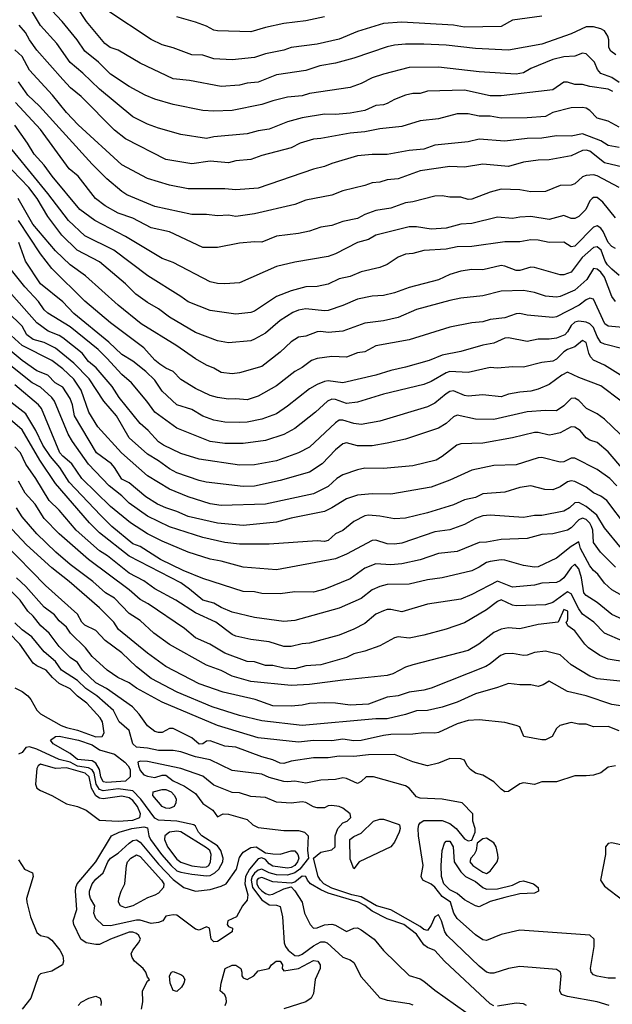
# Model space of a CAD drawing. Header units: metres. Extents: x -51132 to -49532, y -231222 to -229437.
# Tile 303 of 334: x -49938 to -49858, y -229974 to -229841. Entities that reach past the tile are written whole.
import ezdxf

# ---------------------------------------------------------------- set-up
doc = ezdxf.new("R2010")
doc.units = ezdxf.units.M
doc.layers.add('CONTOUR_INDEX', color=1, linetype='Continuous')
doc.layers.add('CONTOUR_INTER', color=3, linetype='Continuous')

msp = doc.modelspace()

# ---------------------------------------------------------------- linework, layer by layer
at = {"layer": 'CONTOUR_INDEX'}
for points, elevation in [([(-49857.46, -229850.26), (-49858.08, -229849.95), (-49860.58, -229849.59), (-49861.58, -229849.3), (-49862.58, -229849.29), (-49863.58, -229849), (-49864.08, -229848.98), (-49865.58, -229850.01), (-49872.58, -229850.86), (-49874.08, -229850.86), (-49877.58, -229850.09), (-49882.58, -229850.22), (-49883.58, -229850.52), (-49884.58, -229850.52), (-49885.58, -229850.74), (-49887.08, -229851.33), (-49888.08, -229851.88), (-49888.58, -229852.06), (-49889.58, -229852.16), (-49891.08, -229852.81), (-49893.08, -229853.19), (-49895.08, -229853.36), (-49896.58, -229853.35), (-49899.58, -229853.81), (-49901.58, -229854.36), (-49904.08, -229855.35), (-49905.58, -229855.6), (-49907.08, -229856.01), (-49911.58, -229856.41), (-49912.58, -229856.63), (-49916.08, -229856.09), (-49919.08, -229855.24), (-49920.58, -229854.7), (-49922.58, -229853.67), (-49927.08, -229849.95), (-49929.36, -229847.76), (-49931.08, -229846.3), (-49932.89, -229843.76), (-49935.08, -229841.31), (-49936.31, -229839.26)], 50), ([(-49857.08, -229867.38), (-49858.8, -229865.26), (-49859.58, -229864.62), (-49860.08, -229864.63), (-49860.26, -229864.76), (-49860.58, -229865.09), (-49861.11, -229866.26), (-49862.08, -229867.2), (-49862.58, -229867.5), (-49863.08, -229867.47), (-49864.08, -229867.09), (-49866.08, -229867.62), (-49868.58, -229867.23), (-49870.08, -229867.3), (-49871.08, -229867.48), (-49873.08, -229867.29), (-49876.58, -229868.15), (-49878.08, -229868.26), (-49880.08, -229868.8), (-49882.08, -229868.92), (-49884.08, -229868.63), (-49885.08, -229868.61), (-49889.58, -229869.76), (-49890.58, -229870.32), (-49892.09, -229870.76), (-49895.08, -229872.3), (-49896.08, -229872.66), (-49900.58, -229873.4), (-49903.08, -229874), (-49908.08, -229876.21), (-49910.08, -229876.37), (-49911.08, -229876.32), (-49912.08, -229876.09), (-49917.08, -229873.46), (-49918.58, -229872.92), (-49923.58, -229869.92), (-49927.72, -229867.76), (-49929.78, -229866.26), (-49933.53, -229861.76), (-49934.58, -229860.27), (-49935.94, -229858.76), (-49936.84, -229857.26), (-49938.58, -229854.82)], 45), ([(-49856.08, -229885.17), (-49858.58, -229884.54), (-49859.08, -229884.31), (-49859.58, -229883.5), (-49860.08, -229882.26), (-49860.58, -229881.76), (-49861.08, -229881.57), (-49862.08, -229881.41), (-49862.58, -229881.57), (-49863.08, -229881.99), (-49863.58, -229882.85), (-49863.98, -229883.26), (-49865.08, -229883.73), (-49866.08, -229883.88), (-49867.58, -229883.86), (-49869.08, -229884.16), (-49871.58, -229883.68), (-49872.08, -229883.71), (-49873.58, -229884.4), (-49875.08, -229884.66), (-49878.08, -229885.53), (-49880.58, -229886.02), (-49882.37, -229886.76), (-49885.58, -229887.67), (-49887.58, -229888.1), (-49889.58, -229888.76), (-49894.08, -229889.76), (-49896.08, -229889.52), (-49896.58, -229889.58), (-49897.58, -229889.99), (-49898.58, -229890.59), (-49901.58, -229892.97), (-49903.08, -229893.97), (-49905.08, -229894.71), (-49907.08, -229895.11), (-49908.08, -229895.17), (-49910.08, -229895.12), (-49911.58, -229894.86), (-49913.08, -229894.3), (-49914.58, -229893.38), (-49916.58, -229892.78), (-49918.58, -229890.91), (-49919.58, -229889.41), (-49920.82, -229888.26), (-49922.58, -229886.84), (-49924.08, -229885.93), (-49925.81, -229884.26), (-49930.58, -229880.37), (-49932.08, -229878.8), (-49935.08, -229876.33), (-49937.14, -229873.26), (-49938.02, -229870.76)], 40), ([(-49856.89, -229903.76), (-49857.86, -229902.76), (-49859.58, -229901.52), (-49862.58, -229900.02), (-49863.08, -229899.99), (-49864.08, -229900.52), (-49864.58, -229900.53), (-49867.08, -229899.9), (-49867.58, -229899.96), (-49870.58, -229900.89), (-49873.58, -229901.02), (-49876.58, -229901.65), (-49879.58, -229903.01), (-49882.08, -229903.95), (-49887.58, -229904.87), (-49890.08, -229904.85), (-49892.08, -229905.03), (-49893.58, -229905.5), (-49895.56, -229906.76), (-49896.58, -229907.24), (-49901.08, -229908.15), (-49903.08, -229908.7), (-49907.58, -229909.14), (-49911.08, -229908.81), (-49915.08, -229907.9), (-49916.58, -229907.22), (-49918.08, -229906.74), (-49919.21, -229906.26), (-49920.79, -229905.26), (-49923.08, -229903.35), (-49924.08, -229902.84), (-49925.04, -229901.26), (-49925.48, -229900.76), (-49927.49, -229899.26), (-49930.48, -229894.26), (-49930.77, -229892.76), (-49931.08, -229891.91), (-49932.08, -229890.38), (-49933.09, -229889.76), (-49934.11, -229888.76), (-49935.58, -229888.14), (-49937.58, -229886.74), (-49940.58, -229884.26)], 35), ([(-49855.08, -229922.35), (-49857.58, -229921.2), (-49859.58, -229919.57), (-49861.08, -229918.66), (-49861.38, -229918.26), (-49861.69, -229916.26), (-49862.08, -229915), (-49862.58, -229914.38), (-49863.08, -229914.84), (-49864.08, -229916.22), (-49864.58, -229916.65), (-49865.08, -229916.86), (-49867.08, -229916.98), (-49868.08, -229917.22), (-49871.08, -229917.51), (-49873.08, -229916.7), (-49876.58, -229918.51), (-49878.08, -229919.12), (-49882.58, -229919.82), (-49886.08, -229920.87), (-49887.58, -229920.54), (-49888.08, -229920.54), (-49888.58, -229920.71), (-49889.58, -229921.19), (-49891.08, -229922.46), (-49892.58, -229923.21), (-49894.58, -229924.01), (-49898.58, -229925.11), (-49899.58, -229925.18), (-49901.08, -229925.57), (-49902.08, -229925.58), (-49904.08, -229924.94), (-49906.58, -229924.62), (-49908.58, -229924.16), (-49909.08, -229923.93), (-49911.29, -229922.26), (-49914.08, -229920.97), (-49916.75, -229919.26), (-49919.58, -229917.75), (-49921.08, -229916.65), (-49923.08, -229915.62), (-49926.02, -229913.26), (-49927.08, -229912.59), (-49930.27, -229909.76), (-49932.58, -229907.04), (-49933.91, -229905.76), (-49935.72, -229902.76), (-49937.08, -229900.8), (-49937.82, -229899.26), (-49938.58, -229898.46)], 30), ([(-49856.58, -229937.02), (-49858.08, -229936.43), (-49860.08, -229936.45), (-49861.08, -229936.08), (-49862.08, -229936.1), (-49863.08, -229935.89), (-49864.65, -229936.26), (-49865.08, -229936.67), (-49865.68, -229937.76), (-49866.58, -229938.23), (-49867.08, -229938.22), (-49869.52, -229937.76), (-49870.08, -229936.46), (-49870.58, -229936.28), (-49872.08, -229935.88), (-49875.58, -229935.5), (-49877.08, -229935.62), (-49878.58, -229936.03), (-49881.08, -229937.22), (-49881.58, -229937.34), (-49883.08, -229937.27), (-49884.58, -229937.46), (-49887.58, -229937.52), (-49888.58, -229937.63), (-49891.58, -229938.33), (-49892.58, -229938.36), (-49894.08, -229938.11), (-49895.58, -229938.38), (-49898.08, -229938.33), (-49900.08, -229938.54), (-49905.58, -229937.96), (-49911.08, -229936.27), (-49918.58, -229933.13), (-49922.08, -229931.2), (-49923.08, -229930.48), (-49924.6, -229929.76), (-49926.03, -229928.76), (-49928.08, -229926.91), (-49928.98, -229925.76), (-49931.01, -229923.76), (-49931.58, -229922.94), (-49932.58, -229922.06), (-49933.21, -229921.26), (-49934.58, -229920.23), (-49937.08, -229917.4), (-49938.35, -229916.26)], 25)]:
    msp.add_lwpolyline(points, dxfattribs=dict(at, elevation=elevation))
at = {"layer": 'CONTOUR_INTER'}
for points, elevation in [([(-49856.58, -229849.02), (-49857.58, -229848.34), (-49859.08, -229847.8), (-49859.51, -229847.26), (-49859.93, -229846.26), (-49861.08, -229845.13), (-49861.58, -229845.05), (-49862.58, -229845.45), (-49864.08, -229845.55), (-49865.58, -229845.91), (-49868.58, -229847.15), (-49869.58, -229847.7), (-49870.58, -229847.92), (-49875.58, -229847.59), (-49881.08, -229846.95), (-49885.08, -229846.99), (-49888.58, -229847.89), (-49890.08, -229848.42), (-49891.58, -229849.18), (-49893.08, -229849.7), (-49898.58, -229850.51), (-49899.58, -229850.82), (-49901.58, -229851.01), (-49903.58, -229851.5), (-49905.08, -229852.03), (-49909.08, -229852.82), (-49911.58, -229852.93), (-49913.08, -229852.82), (-49917.08, -229852.03), (-49919.58, -229851.31), (-49920.88, -229850.76), (-49923.08, -229849.59), (-49925.58, -229847.91), (-49927.21, -229846.26), (-49929.1, -229844.76), (-49930.13, -229843.26), (-49932.14, -229840.76), (-49933.58, -229839.25)], 51), ([(-49857.03, -229845.26), (-49857.7, -229844.76), (-49857.99, -229844.26), (-49857.99, -229843.26), (-49858.12, -229842.76), (-49858.58, -229842.02), (-49859.08, -229841.73), (-49860.08, -229841.47), (-49861.08, -229841.48), (-49863.08, -229842.44), (-49867.08, -229843.82), (-49871.58, -229844.65), (-49876.08, -229844.42), (-49880.08, -229843.97), (-49883.08, -229843.84), (-49885.58, -229843.82), (-49887.08, -229843.97), (-49888.08, -229844.21), (-49892.58, -229845.72), (-49895.08, -229846.39), (-49897.21, -229846.76), (-49899.08, -229847.41), (-49903.08, -229847.98), (-49905.58, -229848.99), (-49907.08, -229849.13), (-49908.08, -229849.39), (-49910.58, -229849.57), (-49914.86, -229848.76), (-49917.08, -229848.52), (-49921.58, -229846.41), (-49924.58, -229844.64), (-49925.66, -229844.26), (-49926.36, -229843.76), (-49928.86, -229840.76), (-49930.16, -229838.76)], 52), ([(-49867.08, -229840.03), (-49871.08, -229840.59), (-49872.58, -229841.44), (-49877.58, -229841.51), (-49879.08, -229841.23), (-49886.08, -229840.83), (-49888.58, -229841.02), (-49892.08, -229842.11), (-49894.58, -229843.14), (-49897.58, -229843.83), (-49901.08, -229844.27), (-49902.08, -229844.64), (-49904.58, -229845.15), (-49906.08, -229845.66), (-49909.08, -229845.96), (-49911.58, -229845.8), (-49913.08, -229845.3), (-49914.58, -229845.28), (-49917.08, -229844.31), (-49918.58, -229843.9), (-49920.08, -229843.18), (-49926.08, -229839.22)], 53), ([(-49856.58, -229855.09), (-49858.08, -229854.27), (-49859.58, -229853.89), (-49860.58, -229852.85), (-49861.08, -229852.52), (-49861.58, -229852.41), (-49863.08, -229852.45), (-49865.58, -229853.11), (-49866.58, -229853.66), (-49869.08, -229853.81), (-49872.58, -229853.86), (-49874.08, -229853.61), (-49875.58, -229853.61), (-49877.08, -229853.28), (-49878.58, -229853.28), (-49881.08, -229853.94), (-49883.58, -229854.22), (-49886.08, -229855.01), (-49889.08, -229855.33), (-49891.08, -229855.74), (-49893.08, -229855.91), (-49897.08, -229856.64), (-49898.08, -229856.7), (-49899.85, -229857.26), (-49901.08, -229857.91), (-49905.08, -229858.94), (-49906.58, -229859.5), (-49908.58, -229859.65), (-49909.58, -229859.95), (-49912.08, -229859.71), (-49914.58, -229860.08), (-49918.08, -229859.49), (-49923.58, -229856.67), (-49925.08, -229855.52), (-49929.58, -229850.93), (-49931.01, -229849.76), (-49932.08, -229848.63), (-49935.58, -229844.63), (-49936.59, -229843.26), (-49937.15, -229842.26), (-49938.01, -229841.26)], 49), ([(-49896.58, -229840.13), (-49899.08, -229840.65), (-49902.08, -229841.02), (-49904.58, -229841.55), (-49906.58, -229842.15), (-49911.08, -229842.01), (-49911.58, -229841.92), (-49912.58, -229841.4), (-49914.08, -229840.85), (-49916.58, -229840.13)], 54), ([(-49856.58, -229857.85), (-49858.08, -229857.59), (-49859.08, -229856.95), (-49861.58, -229856), (-49863.08, -229856.3), (-49865.08, -229856.25), (-49867.08, -229856.59), (-49869.08, -229856.61), (-49872.08, -229856.99), (-49875.58, -229856.73), (-49877.08, -229857.09), (-49881.58, -229857.55), (-49883.08, -229858.07), (-49885.08, -229858.25), (-49888.08, -229858.81), (-49890.08, -229858.78), (-49892.08, -229858.97), (-49895.58, -229860.02), (-49896.58, -229860.45), (-49898.08, -229860.77), (-49905.58, -229863.37), (-49908.58, -229863.61), (-49910.08, -229863.44), (-49915.08, -229863.46), (-49917.58, -229862.94), (-49920.58, -229862.06), (-49924.08, -229860.22), (-49929.99, -229854.76), (-49931.58, -229853.08), (-49933.45, -229850.76), (-49936.58, -229847.34), (-49937.58, -229845.51), (-49938.58, -229844.58)], 48), ([(-49856.08, -229860.5), (-49858.58, -229859.91), (-49860.58, -229858.37), (-49861.08, -229858.23), (-49861.58, -229858.27), (-49863.08, -229858.99), (-49866.08, -229859.53), (-49867.58, -229859.56), (-49869.58, -229859.82), (-49871.58, -229860.45), (-49875.08, -229860.11), (-49877.58, -229860.52), (-49879.58, -229860.43), (-49883.58, -229861.02), (-49886.58, -229862.09), (-49888.08, -229862.23), (-49889.08, -229862.57), (-49890.08, -229862.65), (-49891.08, -229863.02), (-49894.08, -229863.71), (-49895.58, -229864.34), (-49899.08, -229865.01), (-49900.58, -229865.6), (-49906.08, -229866.87), (-49908.58, -229867.21), (-49909.58, -229867.05), (-49911.08, -229867.12), (-49912.58, -229866.96), (-49914.58, -229866.96), (-49919.58, -229865.85), (-49923.38, -229864.26), (-49924.08, -229863.81), (-49926.08, -229862.12), (-49928.08, -229860.12), (-49935.22, -229852.26), (-49936.82, -229850.76), (-49938.08, -229848.93)], 47), ([(-49856.58, -229863.26), (-49859.58, -229861.69), (-49860.08, -229861.54), (-49861.08, -229861.63), (-49861.58, -229861.83), (-49862.58, -229862.8), (-49863.08, -229862.96), (-49864.58, -229863.01), (-49866.58, -229863.82), (-49868.58, -229863.85), (-49870.08, -229863.58), (-49872.58, -229863.52), (-49874.08, -229863.9), (-49876.58, -229864.85), (-49877.08, -229864.91), (-49878.08, -229864.59), (-49879.58, -229864.58), (-49880.58, -229864.42), (-49881.58, -229864.46), (-49884.58, -229865.23), (-49885.58, -229865.35), (-49887.58, -229866.09), (-49889.58, -229866.39), (-49891.08, -229866.95), (-49892.08, -229867.48), (-49894.08, -229867.91), (-49895.58, -229868.43), (-49897.08, -229868.68), (-49898.58, -229869.19), (-49900.08, -229869.5), (-49903.08, -229869.88), (-49905.08, -229870.7), (-49906.08, -229870.63), (-49908.08, -229870.83), (-49911.08, -229871.41), (-49913.08, -229871.43), (-49917.58, -229869.3), (-49920.08, -229868.73), (-49922.58, -229867.43), (-49924.58, -229866.76), (-49926.34, -229865.76), (-49927.62, -229864.76), (-49929.98, -229861.76), (-49931.19, -229860.76), (-49935.08, -229855.39), (-49938.47, -229851.76)], 46), ([(-49857.08, -229871.56), (-49857.58, -229871.27), (-49858.08, -229870.74), (-49858.75, -229869.26), (-49859.08, -229868.79), (-49859.58, -229868.5), (-49860.08, -229868.68), (-49862.58, -229871.23), (-49863.08, -229871.31), (-49864.08, -229870.71), (-49866.08, -229870.76), (-49867.58, -229870.43), (-49868.58, -229870.38), (-49870.08, -229870.65), (-49872.08, -229870.66), (-49876.58, -229871.27), (-49878.58, -229871.32), (-49880.08, -229871.63), (-49883.08, -229871.83), (-49884.58, -229872.24), (-49885.58, -229872.33), (-49886.58, -229872.75), (-49888.08, -229873.73), (-49889.08, -229874.14), (-49891.58, -229874.74), (-49893.08, -229875.36), (-49894.58, -229875.68), (-49896.08, -229876.41), (-49897.58, -229876.73), (-49899.08, -229876.75), (-49901.08, -229877.3), (-49903.08, -229878.09), (-49906.08, -229880.08), (-49906.58, -229880.24), (-49908.58, -229880.45), (-49912.08, -229879.97), (-49915.08, -229878.81), (-49916.08, -229878.05), (-49920.54, -229875.26), (-49925.16, -229871.76), (-49929.08, -229869.82), (-49931.29, -229867.76), (-49934.08, -229864.09), (-49943.03, -229853.26)], 44), ([(-49856.58, -229875.2), (-49857.58, -229874.38), (-49858.18, -229873.76), (-49858.47, -229873.26), (-49859.04, -229871.76), (-49859.58, -229871.34), (-49860.08, -229871.43), (-49861.6, -229872.76), (-49863.08, -229874.75), (-49864.08, -229875.14), (-49864.58, -229875.14), (-49868.08, -229874.14), (-49868.58, -229874.1), (-49870.08, -229874.54), (-49870.58, -229874.53), (-49872.08, -229873.93), (-49872.58, -229873.88), (-49875.08, -229874.46), (-49876.58, -229874.41), (-49878.08, -229874.65), (-49879.58, -229875.1), (-49881.08, -229875.81), (-49885.08, -229876.86), (-49887.08, -229877.59), (-49888.58, -229877.92), (-49890.08, -229878.03), (-49892.08, -229878.41), (-49894.08, -229879.3), (-49896.08, -229879.95), (-49896.58, -229880.01), (-49899.08, -229879.76), (-49900.08, -229879.94), (-49900.87, -229880.26), (-49902.58, -229881.33), (-49904.58, -229883.05), (-49906.08, -229883.86), (-49906.58, -229884.08), (-49909.58, -229884.34), (-49911.08, -229884.07), (-49914.08, -229882.95), (-49917.58, -229880.89), (-49919.08, -229879.74), (-49920.58, -229878.88), (-49922.15, -229877.76), (-49923.58, -229876.36), (-49927.08, -229873.37), (-49930.13, -229871.76), (-49932.2, -229869.76), (-49934.08, -229867.2), (-49935.53, -229864.76), (-49936.69, -229863.26), (-49940.08, -229859.76)], 43), ([(-49857.08, -229878.74), (-49857.58, -229878.07), (-49858.58, -229875.46), (-49859.08, -229874.77), (-49859.58, -229874.35), (-49860.08, -229874.29), (-49860.99, -229875.76), (-49862.58, -229877.21), (-49864.58, -229878.05), (-49865.08, -229878.15), (-49866.58, -229878.02), (-49868.08, -229877.51), (-49869.58, -229877.25), (-49872.58, -229877.34), (-49875.08, -229878), (-49878.08, -229878.29), (-49879.58, -229878.6), (-49884.08, -229879.85), (-49886.58, -229880.92), (-49888.58, -229881.36), (-49891.08, -229881.68), (-49894.08, -229882.76), (-49896.08, -229882.97), (-49897.08, -229882.82), (-49897.58, -229882.88), (-49899.08, -229883.45), (-49900.08, -229883.59), (-49901.08, -229884.24), (-49902.58, -229885.62), (-49905.08, -229887.58), (-49908.08, -229888.43), (-49909.08, -229888.56), (-49910.58, -229888.37), (-49911.58, -229887.79), (-49912.58, -229887.39), (-49914.08, -229886.51), (-49916.58, -229884.74), (-49921.43, -229881.76), (-49924.58, -229879.23), (-49929.01, -229875.26), (-49931.08, -229873.77), (-49933.08, -229871.89), (-49936.14, -229868.26), (-49938.11, -229864.76)], 42), ([(-49856.08, -229882.29), (-49858.08, -229882.11), (-49858.51, -229881.76), (-49860.08, -229878.41), (-49860.58, -229878.31), (-49861.08, -229878.54), (-49862.02, -229879.26), (-49865.08, -229880.83), (-49865.58, -229880.92), (-49869.08, -229880.58), (-49870.08, -229880.37), (-49870.58, -229880.41), (-49872.08, -229880.97), (-49874.08, -229881.21), (-49875.08, -229881.49), (-49876.58, -229881.63), (-49879.58, -229882.21), (-49885.08, -229883.95), (-49889.58, -229884.77), (-49891.08, -229885.56), (-49892.08, -229885.73), (-49893.58, -229886.28), (-49895.58, -229886.19), (-49897.58, -229886.48), (-49898.32, -229886.76), (-49899.58, -229887.7), (-49900.58, -229888.26), (-49903.08, -229890.2), (-49905.58, -229891.57), (-49907.08, -229892.11), (-49908.58, -229891.95), (-49909.58, -229891.99), (-49911.08, -229891.79), (-49912.08, -229891.48), (-49914.08, -229890.55), (-49916.08, -229889.31), (-49917.11, -229888.26), (-49918.08, -229887.81), (-49918.9, -229887.26), (-49919.58, -229886.7), (-49921.08, -229885.05), (-49925.58, -229881.64), (-49929.08, -229878.71), (-49933.55, -229874.26), (-49935.09, -229872.26), (-49938.09, -229867.76)], 41), ([(-49856.39, -229888.76), (-49858.58, -229887.39), (-49860.08, -229886.72), (-49860.48, -229886.26), (-49860.71, -229885.76), (-49861.08, -229884.33), (-49861.58, -229884.03), (-49862.58, -229884.89), (-49863.58, -229885.25), (-49864.08, -229885.57), (-49865.08, -229886.59), (-49865.58, -229886.84), (-49867.08, -229887.01), (-49869.58, -229887.64), (-49871.08, -229887.59), (-49873.08, -229887.79), (-49874.08, -229887.69), (-49877.08, -229888.38), (-49879.58, -229888.25), (-49880.08, -229888.42), (-49882.08, -229889.62), (-49883.08, -229890.03), (-49888.58, -229891.3), (-49892.08, -229892.42), (-49893.58, -229892.58), (-49895.08, -229892.05), (-49895.58, -229892.01), (-49896.14, -229892.26), (-49897.78, -229893.76), (-49900.58, -229895.98), (-49902.08, -229896.79), (-49904.58, -229897.6), (-49907.58, -229898.01), (-49910.08, -229898), (-49912.08, -229897.74), (-49916.58, -229895.93), (-49919.57, -229893.76), (-49920.66, -229892.26), (-49922.77, -229889.76), (-49924.08, -229888.67), (-49926.08, -229886.42), (-49927.29, -229885.26), (-49931.08, -229882.2), (-49934.08, -229880.34), (-49934.58, -229879.86), (-49935.37, -229878.76), (-49937.23, -229876.76), (-49939.23, -229874.26)], 39), ([(-49856.32, -229892.26), (-49859.08, -229890.21), (-49862.08, -229889.08), (-49863.58, -229888.34), (-49864.36, -229888.76), (-49866.08, -229890.03), (-49867.58, -229890.66), (-49868.58, -229890.92), (-49870.08, -229891.04), (-49871.58, -229891.31), (-49872.58, -229891.66), (-49875.08, -229891.41), (-49877.08, -229891.57), (-49877.58, -229891.51), (-49879.08, -229890.89), (-49879.58, -229890.98), (-49880.08, -229891.26), (-49881.58, -229892.53), (-49882.58, -229893.06), (-49889.08, -229895), (-49891.58, -229895.45), (-49892.58, -229895.32), (-49894.08, -229894.85), (-49894.58, -229894.86), (-49895.08, -229895.2), (-49898.58, -229898.53), (-49900.08, -229899.28), (-49903.08, -229900.35), (-49906.08, -229900.89), (-49908.08, -229900.96), (-49913.58, -229900.16), (-49916.08, -229899.35), (-49918.43, -229898.26), (-49919.08, -229897.8), (-49920.48, -229896.26), (-49921.58, -229895.31), (-49924.44, -229891.76), (-49925.37, -229890.26), (-49927.55, -229887.76), (-49928.58, -229886.87), (-49929.45, -229885.76), (-49932.08, -229883.68), (-49932.58, -229883.36), (-49934.05, -229882.76), (-49935.58, -229881.65), (-49939.01, -229877.76)], 38), ([(-49856.47, -229896.76), (-49858.58, -229894.7), (-49859.58, -229893.97), (-49861.01, -229893.26), (-49862.08, -229892.16), (-49862.58, -229891.86), (-49863.08, -229891.89), (-49864.08, -229892.91), (-49865.08, -229893.58), (-49866.58, -229893.52), (-49869.08, -229893.72), (-49873.58, -229894.76), (-49876.08, -229894.72), (-49878.58, -229894.17), (-49879.08, -229894.41), (-49880.08, -229895.28), (-49881.08, -229895.92), (-49885.58, -229897.42), (-49888.08, -229897.99), (-49890.08, -229898.31), (-49892.08, -229898.33), (-49893.58, -229897.91), (-49894.08, -229898.08), (-49895.08, -229898.86), (-49896.89, -229900.76), (-49898.58, -229901.92), (-49902.58, -229903.02), (-49906.08, -229903.82), (-49907.58, -229903.86), (-49912.61, -229903.26), (-49913.58, -229903.04), (-49916.58, -229901.99), (-49917.58, -229901.46), (-49919.08, -229900.35), (-49920.58, -229899.44), (-49923.05, -229897.26), (-49924.8, -229894.26), (-49926.49, -229892.26), (-49928.5, -229889.26), (-49930.58, -229887.13), (-49933.08, -229885.09), (-49934.58, -229884.32), (-49936.08, -229883.92), (-49936.95, -229883.26), (-49937.58, -229882.1), (-49939.58, -229880.16)], 37), ([(-49854.08, -229903.81), (-49858.08, -229899.15), (-49859.58, -229897.9), (-49860.58, -229897.56), (-49861.08, -229897.24), (-49861.88, -229896.26), (-49862.58, -229895.8), (-49863.08, -229895.76), (-49864.58, -229896.55), (-49865.58, -229896.8), (-49866.08, -229896.87), (-49867.58, -229896.52), (-49868.08, -229896.52), (-49871.08, -229897.25), (-49875.08, -229897.98), (-49878.08, -229898.05), (-49878.61, -229898.26), (-49880.58, -229899.79), (-49881.41, -229900.26), (-49884.58, -229901.03), (-49888.58, -229901.4), (-49891.08, -229901.38), (-49892.08, -229901.57), (-49894.08, -229902.27), (-49894.87, -229902.76), (-49896.08, -229903.87), (-49898.08, -229904.83), (-49904.58, -229906.25), (-49910.58, -229906.42), (-49912.08, -229906.19), (-49915.08, -229905.23), (-49917.58, -229904.2), (-49920.58, -229902.39), (-49924.1, -229899.26), (-49927.33, -229895.76), (-49928.52, -229893.76), (-49929.57, -229890.76), (-49930.58, -229889.3), (-49932.08, -229887.9), (-49933.58, -229886.75), (-49937.58, -229884.71), (-49939.08, -229883.35)], 36), ([(-49855.59, -229909.26), (-49858.26, -229905.76), (-49859.08, -229905.18), (-49860.08, -229904.7), (-49861.08, -229903.92), (-49862.58, -229903.17), (-49863.08, -229903.06), (-49863.58, -229903.21), (-49864.58, -229903.9), (-49865.58, -229904.31), (-49866.65, -229904.26), (-49868.58, -229903.74), (-49870.08, -229903.99), (-49872.08, -229904.6), (-49875.08, -229904.84), (-49876.08, -229905.32), (-49877.58, -229905.67), (-49879.08, -229906.35), (-49882.58, -229907.42), (-49885.58, -229908.14), (-49887.08, -229908.25), (-49889.08, -229907.87), (-49890.58, -229907.75), (-49891.08, -229907.83), (-49892.58, -229908.6), (-49894.08, -229909.84), (-49895.08, -229910.29), (-49896.08, -229911.19), (-49896.58, -229911.31), (-49897.58, -229911.2), (-49904.08, -229911.66), (-49908.08, -229911.69), (-49910.08, -229911.45), (-49913.08, -229910.78), (-49917.58, -229909.32), (-49920.58, -229907.86), (-49923.08, -229906.09), (-49924.08, -229905.1), (-49925.78, -229903.76), (-49928.58, -229900.8), (-49930.76, -229897.76), (-49931.33, -229896.76), (-49933.21, -229892.26), (-49933.57, -229891.76), (-49935.08, -229890.38), (-49936.23, -229889.76), (-49942.08, -229885.15)], 34), ([(-49856.25, -229912.26), (-49858.58, -229909.45), (-49859.63, -229907.76), (-49861.08, -229906.58), (-49862.08, -229906), (-49862.58, -229906.08), (-49863.34, -229906.76), (-49864.08, -229907.2), (-49867.08, -229907.78), (-49868.08, -229907.8), (-49869.58, -229908.07), (-49874.08, -229907.72), (-49875.08, -229907.85), (-49876.08, -229908.2), (-49877.58, -229909.01), (-49879.58, -229909.73), (-49881.58, -229910.01), (-49886.08, -229911.53), (-49887.08, -229911.67), (-49888.08, -229911.62), (-49889.58, -229911.11), (-49890.08, -229911.18), (-49893.58, -229913.04), (-49895.08, -229913.65), (-49903.08, -229915.15), (-49907.58, -229914.81), (-49910.58, -229914), (-49912.08, -229913.73), (-49915.08, -229912.76), (-49918.61, -229911.26), (-49920.58, -229910.26), (-49922.9, -229908.76), (-49925.58, -229906.55), (-49929.48, -229902.76), (-49930.83, -229900.76), (-49932.08, -229899.75), (-49932.48, -229899.26), (-49934.95, -229893.26), (-49935.37, -229892.76), (-49938.58, -229890.04)], 33), ([(-49857.08, -229914.79), (-49859.1, -229912.76), (-49860.08, -229911.43), (-49860.18, -229909.76), (-49860.33, -229909.26), (-49860.58, -229908.81), (-49861.08, -229908.34), (-49861.58, -229908.13), (-49862.08, -229908.36), (-49863.08, -229909.45), (-49863.58, -229909.77), (-49865.58, -229910.26), (-49867.08, -229910.37), (-49869.08, -229910.9), (-49872.58, -229911.06), (-49874.58, -229911.42), (-49875.58, -229911.46), (-49878.58, -229912.66), (-49881.08, -229912.96), (-49883.58, -229913.8), (-49886.08, -229914.34), (-49887.58, -229914.5), (-49889.58, -229914.36), (-49891.08, -229914.93), (-49893.08, -229916.37), (-49896.52, -229917.76), (-49898.08, -229918.18), (-49900.58, -229918.15), (-49902.58, -229918.4), (-49905.08, -229918.36), (-49906.08, -229918.16), (-49907.58, -229918.1), (-49913.08, -229916.33), (-49915.74, -229915.26), (-49918.81, -229913.76), (-49921.58, -229911.99), (-49922.58, -229911.61), (-49925.41, -229909.26), (-49926.94, -229907.76), (-49931.23, -229903.26), (-49932.48, -229901.26), (-49933.75, -229899.76), (-49934.76, -229898.26), (-49935.73, -229896.26), (-49937.08, -229893.98), (-49939.95, -229891.76)], 32), ([(-49855.08, -229919.25), (-49857.58, -229917.87), (-49858.58, -229916.98), (-49859.47, -229915.76), (-49860.08, -229915.25), (-49860.58, -229914.61), (-49861.84, -229912.26), (-49862.08, -229911.37), (-49863.08, -229911.98), (-49865.08, -229913.57), (-49867.58, -229914.75), (-49868.08, -229914.8), (-49869.58, -229914.56), (-49872.08, -229913.86), (-49872.58, -229913.81), (-49874.08, -229914.01), (-49874.58, -229914.15), (-49875.58, -229914.81), (-49876.58, -229915.27), (-49880.58, -229916.26), (-49882.58, -229916.5), (-49885.08, -229917.08), (-49888.08, -229917.15), (-49889.08, -229917.43), (-49890.08, -229917.85), (-49891.58, -229919.03), (-49894.58, -229920.34), (-49900.58, -229922.05), (-49902.08, -229922.16), (-49906.08, -229921.63), (-49909.08, -229920.89), (-49910.58, -229920.28), (-49911.58, -229919.66), (-49913.08, -229919.28), (-49914.87, -229917.76), (-49916.08, -229916.92), (-49923.08, -229913.31), (-49927.08, -229910.14), (-49928.46, -229908.76), (-49933.08, -229903.44), (-49935.21, -229900.26), (-49937.58, -229896.17), (-49939.23, -229894.76)], 31), ([(-49856.08, -229924.83), (-49858.58, -229923.73), (-49860.02, -229922.26), (-49861.58, -229921.16), (-49862.08, -229920.45), (-49863.08, -229918.39), (-49863.58, -229918.12), (-49865.58, -229919.6), (-49866.58, -229919.89), (-49870.58, -229920.05), (-49871.08, -229919.96), (-49872.58, -229919.21), (-49873.08, -229919.44), (-49874.58, -229920.6), (-49877.58, -229922.33), (-49880.08, -229923.22), (-49883.08, -229924.04), (-49885.08, -229924.41), (-49886.58, -229924.25), (-49887.08, -229924.37), (-49889.08, -229925.45), (-49891.08, -229926.19), (-49892.58, -229926.55), (-49893.58, -229927.04), (-49897.08, -229928.03), (-49899.08, -229928.16), (-49900.58, -229928.6), (-49902.08, -229928.49), (-49903.58, -229928.13), (-49904.58, -229928.14), (-49906.08, -229927.66), (-49907.08, -229927.61), (-49910.08, -229926.45), (-49912.13, -229925.26), (-49914.08, -229924.37), (-49915.58, -229923.12), (-49920.49, -229919.76), (-49921.58, -229919.19), (-49923.08, -229917.86), (-49928.59, -229913.76), (-49932.56, -229910.26), (-49934.58, -229908.18), (-49935.82, -229906.26), (-49937.17, -229904.76), (-49938.08, -229903.12)], 29), ([(-49855.58, -229927.7), (-49858.08, -229927.27), (-49859.23, -229926.76), (-49860.73, -229925.76), (-49861.24, -229925.26), (-49862.58, -229923.45), (-49863.54, -229922.76), (-49863.76, -229922.26), (-49863.58, -229922.07), (-49863.53, -229921.76), (-49863.56, -229920.76), (-49864.08, -229920.54), (-49864.85, -229922.26), (-49867.58, -229922.59), (-49870.08, -229923.14), (-49871.58, -229923.04), (-49872.58, -229923.2), (-49873.58, -229923.64), (-49875.64, -229925.26), (-49877.08, -229926.11), (-49884.58, -229928.04), (-49885.58, -229928.37), (-49887.29, -229929.26), (-49888.08, -229929.5), (-49894.08, -229930.11), (-49898.58, -229930.73), (-49901.08, -229930.84), (-49906.58, -229930.31), (-49909.08, -229929.57), (-49910.58, -229928.83), (-49912.58, -229928.1), (-49917.58, -229925.27), (-49919.74, -229923.76), (-49921.58, -229922.05), (-49923.08, -229921.09), (-49925.08, -229918.98), (-49926.29, -229918.26), (-49928, -229916.76), (-49931.08, -229914.44), (-49933.02, -229912.76), (-49935.6, -229910.26), (-49937.58, -229907.97), (-49938.37, -229906.76)], 28), ([(-49855.58, -229930.34), (-49859.58, -229929.96), (-49860.58, -229929.6), (-49863.08, -229928.04), (-49864.58, -229926.69), (-49866.58, -229926.21), (-49868.08, -229926.38), (-49869.08, -229926.74), (-49869.58, -229926.79), (-49871.08, -229926.5), (-49872.08, -229926.54), (-49872.69, -229926.76), (-49874.08, -229927.93), (-49874.69, -229928.26), (-49882.08, -229931.21), (-49883.08, -229931.48), (-49885.08, -229931.74), (-49886.58, -229932.24), (-49888.08, -229932.42), (-49890.58, -229933.4), (-49893.08, -229933.5), (-49895.08, -229933.24), (-49896.58, -229933.19), (-49898.58, -229933.29), (-49899.58, -229933.52), (-49901.08, -229933.66), (-49903.58, -229933.6), (-49905.98, -229932.76), (-49910.3, -229931.76), (-49913.58, -229930.61), (-49918.09, -229928.26), (-49920.58, -229926.46), (-49924.53, -229923.26), (-49925.14, -229922.26), (-49927.08, -229920.33), (-49931.21, -229916.76), (-49933.58, -229914.88), (-49936.98, -229911.76), (-49940.25, -229908.26)], 27), ([(-49856.08, -229933.67), (-49857.58, -229933.43), (-49861.05, -229932.26), (-49863.58, -229931.68), (-49866.08, -229930.27), (-49866.89, -229930.76), (-49867.58, -229930.97), (-49868.58, -229930.74), (-49870.08, -229930.78), (-49871.58, -229930.58), (-49873.08, -229931.14), (-49876.08, -229931.99), (-49878.58, -229933.09), (-49880.58, -229933.78), (-49882.58, -229934.22), (-49884.08, -229934.27), (-49885.58, -229934.78), (-49888.08, -229935.39), (-49889.58, -229935.36), (-49899.58, -229936.28), (-49905.08, -229935.65), (-49908.08, -229934.9), (-49911.8, -229933.76), (-49916.56, -229931.76), (-49920.08, -229929.89), (-49922.08, -229928.33), (-49924.08, -229926.4), (-49926.33, -229924.76), (-49927.58, -229923.37), (-49929.08, -229922.66), (-49929.47, -229922.26), (-49930.08, -229921.18), (-49934.42, -229917.26), (-49940.08, -229911.48)], 26), ([(-49857.08, -229941.77), (-49858.08, -229941.93), (-49859.08, -229942.68), (-49860.08, -229943), (-49861.08, -229943.13), (-49862.58, -229943.11), (-49865.08, -229943.93), (-49867.08, -229943.94), (-49868.08, -229944.27), (-49869.58, -229944.07), (-49870.08, -229944.19), (-49871.58, -229945.23), (-49872.08, -229945.27), (-49872.58, -229944.93), (-49873.58, -229943.92), (-49875.08, -229943.01), (-49876.08, -229942.74), (-49876.75, -229942.26), (-49877.19, -229941.76), (-49877.58, -229940.96), (-49878.08, -229940.8), (-49879.58, -229940.75), (-49881.08, -229941.4), (-49882.58, -229941.73), (-49884.58, -229941.22), (-49887.08, -229940.23), (-49890.58, -229940.28), (-49892.58, -229940.5), (-49894.58, -229940.43), (-49896.08, -229940.66), (-49898.08, -229940.67), (-49901.08, -229941.13), (-49902.08, -229941.44), (-49902.58, -229941.41), (-49903.58, -229940.92), (-49905.08, -229940.55), (-49908.58, -229939.24), (-49910.08, -229939.08), (-49912.08, -229938.34), (-49912.58, -229938.41), (-49913.08, -229938.76), (-49913.58, -229938.81), (-49914.58, -229937.96), (-49917.08, -229936.67), (-49917.58, -229936.68), (-49918.58, -229937.21), (-49919.08, -229937.25), (-49919.58, -229937.09), (-49920.58, -229936.33), (-49921.71, -229934.76), (-49922.61, -229933.76), (-49926.16, -229931.26), (-49927.58, -229930.5), (-49929.4, -229928.76), (-49930.08, -229927.73), (-49931.08, -229927.05), (-49932.58, -229925.54), (-49933.91, -229923.76), (-49935.03, -229922.76), (-49936.08, -229921.45), (-49936.81, -229920.76), (-49937.87, -229919.26), (-49939.08, -229918.05)], 24), ([(-49857.08, -229970.55), (-49858.08, -229970.57), (-49859.58, -229970.3), (-49860.08, -229970.1), (-49860.39, -229969.76), (-49860.46, -229969.26), (-49860, -229966.26), (-49860, -229965.26), (-49860.58, -229964.74), (-49870.08, -229964.06), (-49872.58, -229964.63), (-49874.58, -229965.44), (-49875.08, -229965.36), (-49876.08, -229964.67), (-49878.58, -229962.46), (-49879.01, -229961.76), (-49879.48, -229960.26), (-49880.58, -229959.46), (-49881.58, -229958.2), (-49882.08, -229957.79), (-49883.24, -229957.26), (-49883.46, -229956.76), (-49883.18, -229955.26), (-49883.81, -229951.26), (-49883.87, -229950.26), (-49883.77, -229949.76), (-49883.58, -229949.48), (-49883.08, -229949.16), (-49880.58, -229949.17), (-49879.58, -229949.58), (-49878.71, -229950.26), (-49877.58, -229951.65), (-49877.08, -229951.92), (-49876.58, -229951.82), (-49876.12, -229950.76), (-49876.13, -229950.26), (-49876.43, -229949.26), (-49876.43, -229948.26), (-49877.89, -229946.76), (-49880.58, -229946.26), (-49883.58, -229946.14), (-49884.08, -229945.95), (-49885.09, -229944.76), (-49885.58, -229944.45), (-49889.92, -229943.26), (-49890.91, -229943.26), (-49891.58, -229943.89), (-49892.08, -229944.16), (-49893.58, -229943.48), (-49894.08, -229943.4), (-49895.08, -229943.62), (-49897.08, -229943.71), (-49899.08, -229944.12), (-49900.58, -229943.81), (-49901.58, -229943.93), (-49902.08, -229943.87), (-49904.08, -229943.35), (-49905.08, -229942.86), (-49909.08, -229942.39), (-49912.08, -229940.95), (-49914.08, -229940.51), (-49916.08, -229939.83), (-49917.08, -229939.68), (-49919.08, -229939.65), (-49920.58, -229939.34), (-49922.08, -229939.22), (-49922.57, -229938.76), (-49923.08, -229936.94), (-49924.43, -229935.76), (-49925.21, -229934.26), (-49927.44, -229932.26), (-49928.93, -229931.26), (-49930.08, -229930.16), (-49932.26, -229928.76), (-49933.08, -229927.61), (-49934.58, -229926.29), (-49936.28, -229924.26), (-49937.58, -229923.29), (-49938.58, -229922.33)], 23), ([(-49938.58, -229931.17), (-49937.58, -229931.66), (-49936.8, -229932.26), (-49936.39, -229932.76), (-49935.58, -229934.19), (-49935.08, -229934.69), (-49932.31, -229936.26), (-49931.58, -229936.55), (-49930.08, -229936.9), (-49927.58, -229937.82), (-49926.72, -229937.76), (-49926.46, -229937.26), (-49926.7, -229935.76), (-49927, -229935.26), (-49928.79, -229933.26), (-49930.08, -229932.28), (-49931.08, -229931.3), (-49932.58, -229930.57), (-49933.47, -229929.76), (-49934.31, -229928.76), (-49935.58, -229928.18), (-49936.08, -229927.81), (-49937.88, -229925.26), (-49939.36, -229923.76)], 22), ([(-49933.08, -229937.76), (-49932.58, -229937.73), (-49929.93, -229938.26), (-49928.08, -229938.92), (-49927.08, -229939.56), (-49925.08, -229940.19), (-49923.64, -229941.26), (-49923.2, -229941.76), (-49922.94, -229942.26), (-49922.93, -229943.26), (-49923.58, -229943.85), (-49926.08, -229944.02), (-49926.58, -229943.93), (-49926.92, -229943.26), (-49927.07, -229942.26), (-49927.58, -229941.38), (-49928.08, -229941.07), (-49930.08, -229940.87), (-49931.08, -229940.09), (-49933.37, -229938.76), (-49933.72, -229938.26), (-49933.08, -229937.76)], 23), ([(-49921.4, -229974.76), (-49921.23, -229973.76), (-49921.28, -229972.26), (-49920.58, -229970.98), (-49920.29, -229970.76), (-49920.58, -229970.44), (-49920.81, -229969.76), (-49921.18, -229969.26), (-49922.34, -229968.26), (-49922.65, -229967.76), (-49922.78, -229967.26), (-49922.59, -229966.76), (-49921.8, -229965.76), (-49921.55, -229965.26), (-49921.76, -229964.76), (-49922.08, -229964.48), (-49922.58, -229964.3), (-49923.08, -229964.31), (-49925.62, -229965.26), (-49927.08, -229965.98), (-49927.58, -229966.01), (-49928.92, -229965.76), (-49929.63, -229965.26), (-49930.56, -229963.26), (-49930.68, -229962.76), (-49930.18, -229961.26), (-49930.33, -229958.76), (-49930.32, -229958.26), (-49930.12, -229957.76), (-49927.57, -229954.76), (-49925.45, -229951.26), (-49924.44, -229950.76), (-49922.7, -229950.26), (-49921.08, -229950.03), (-49920.58, -229950.18), (-49920.4, -229951.26), (-49920.18, -229951.76), (-49918.69, -229953.76), (-49917.37, -229955.26), (-49916.58, -229955.98), (-49916.08, -229956.2), (-49914.58, -229956.43), (-49912.58, -229956.67), (-49912.08, -229956.61), (-49911.43, -229956.26), (-49910.9, -229955.76), (-49910.37, -229954.76), (-49910.32, -229954.26), (-49910.61, -229953.26), (-49911.08, -229952.59), (-49913.22, -229951.26), (-49913.67, -229950.76), (-49914.08, -229949.93), (-49914.28, -229949.76), (-49916.58, -229949.27), (-49919.08, -229949.14), (-49919.58, -229948.84), (-49921.5, -229946.26), (-49922.58, -229945.16), (-49924.58, -229944.85), (-49926.58, -229945.14), (-49927.08, -229944.97), (-49927.56, -229944.26), (-49927.81, -229942.76), (-49928.08, -229942.28), (-49928.58, -229942.01), (-49930.08, -229941.8), (-49931.08, -229941.24), (-49932.58, -229940.87), (-49935.58, -229939.51), (-49936.58, -229939.19), (-49937.08, -229939.28), (-49937.58, -229939.92), (-49938.08, -229940.17)], 22), ([(-49935.08, -229941.54), (-49935.43, -229941.76), (-49935.58, -229942.1), (-49935.79, -229944.26), (-49935.6, -229944.76), (-49935.08, -229945.11), (-49933.56, -229945.76), (-49931.58, -229946.9), (-49930.08, -229947.28), (-49928.88, -229947.76), (-49927.08, -229949.13), (-49924.58, -229949.28), (-49922.58, -229949.12), (-49921.62, -229948.76), (-49921.54, -229948.26), (-49921.95, -229947.26), (-49922.58, -229946.47), (-49923.08, -229946.11), (-49924.08, -229945.85), (-49926.58, -229946.22), (-49927.08, -229946.13), (-49927.58, -229945.82), (-49928.19, -229944.76), (-49928.51, -229943.26), (-49929.02, -229942.76), (-49931.58, -229942.01), (-49933.08, -229942.1), (-49935.08, -229941.54)], 21), ([(-49921.58, -229941.12), (-49921.9, -229941.26), (-49921.81, -229941.76), (-49921.58, -229942.38), (-49921.08, -229942.96), (-49920.58, -229943.17), (-49919.58, -229943.32), (-49918.58, -229943), (-49918.08, -229943), (-49917.08, -229943.78), (-49915.58, -229944.53), (-49914.08, -229945.49), (-49913.08, -229946.85), (-49911.71, -229947.76), (-49911.08, -229948.65), (-49910.3, -229948.26), (-49909.58, -229948.31), (-49907.08, -229949.03), (-49906.3, -229949.76), (-49905.58, -229950.13), (-49902.08, -229950.54), (-49900.08, -229950.51), (-49899.29, -229950.76), (-49898.76, -229951.26), (-49898.88, -229953.26), (-49898.72, -229954.26), (-49899.92, -229955.76), (-49900.58, -229956.28), (-49901.58, -229956.6), (-49903.08, -229956.56), (-49904.08, -229956.29), (-49905.08, -229955.78), (-49905.58, -229955.89), (-49906.08, -229956.31), (-49906.39, -229956.76), (-49906.51, -229957.26), (-49906.34, -229958.26), (-49905.08, -229959.93), (-49904.08, -229960.59), (-49903.08, -229960.65), (-49902.58, -229960.85), (-49902.27, -229962.26), (-49902.03, -229965.76), (-49901.87, -229966.26), (-49901.5, -229966.76), (-49900.58, -229967.48), (-49900.08, -229967.53), (-49899.58, -229967.31), (-49898.08, -229966.16), (-49897.08, -229965.62), (-49896.58, -229965.62), (-49896.22, -229965.76), (-49894.08, -229967.73), (-49893.08, -229968.08), (-49892.58, -229968.43), (-49891.58, -229970.39), (-49889.08, -229973.22), (-49888.08, -229973.53), (-49885.08, -229973.98), (-49884.58, -229974.2)], 22), ([(-49857.95, -229974.26), (-49859.58, -229973.76), (-49863.58, -229973.07), (-49864.4, -229972.76), (-49864.65, -229972.26), (-49864.46, -229970.26), (-49864.54, -229969.76), (-49865.08, -229969.39), (-49870.08, -229969), (-49871.58, -229969.24), (-49873.58, -229969.9), (-49874.08, -229969.9), (-49874.58, -229969.73), (-49875.58, -229968.94), (-49879.93, -229964.76), (-49880.23, -229964.26), (-49880.69, -229962.76), (-49881.08, -229961.95), (-49881.58, -229962.26), (-49882.08, -229963.37), (-49882.58, -229964.09), (-49883.08, -229963.97), (-49883.58, -229963.57), (-49887.58, -229961.28), (-49889.53, -229960.76), (-49891.58, -229959.54), (-49892.85, -229959.26), (-49895.58, -229958.37), (-49896.65, -229957.76), (-49897.13, -229957.26), (-49897.42, -229956.76), (-49898.06, -229954.26), (-49897.08, -229953.46), (-49895.58, -229953.15), (-49895.13, -229952.76), (-49895.1, -229951.26), (-49894.74, -229950.26), (-49894.08, -229949.49), (-49893.51, -229949.26), (-49893, -229948.76), (-49893.07, -229948.26), (-49894.08, -229947.51), (-49894.58, -229947.28), (-49895.58, -229947.13), (-49896.08, -229947.19), (-49896.58, -229947.44), (-49897.58, -229947.43), (-49898.08, -229947.32), (-49899.08, -229946.72), (-49899.58, -229946.62), (-49901.08, -229946.8), (-49903.08, -229946.67), (-49904.58, -229946.06), (-49906.58, -229945.89), (-49908.08, -229945.43), (-49909.08, -229945.35), (-49911.58, -229944.39), (-49913.08, -229943.15), (-49916.08, -229942.09), (-49920.58, -229941.18), (-49921.58, -229941.12)], 22), ([(-49919.82, -229945.26), (-49918.58, -229944.94), (-49918.08, -229944.94), (-49917.37, -229945.26), (-49916.9, -229945.76), (-49916.71, -229946.26), (-49916.72, -229946.76), (-49916.94, -229947.26), (-49917.58, -229947.53), (-49918.08, -229947.51), (-49918.58, -229947.26), (-49919.84, -229945.76), (-49919.82, -229945.26)], 23), ([(-49889.92, -229949.26), (-49889.08, -229948.98), (-49888.58, -229948.98), (-49886.58, -229949.65), (-49886.39, -229949.76), (-49886.28, -229950.26), (-49886.45, -229950.76), (-49887.08, -229952.13), (-49887.58, -229952.75), (-49891.86, -229954.76), (-49892.58, -229955.71), (-49893.08, -229954.41), (-49893.11, -229951.76), (-49892.58, -229951.34), (-49891.58, -229950.89), (-49889.92, -229949.26)], 23), ([(-49917.58, -229950.74), (-49918.21, -229951.26), (-49918.26, -229951.76), (-49917.85, -229952.76), (-49916.58, -229954.4), (-49916.08, -229954.82), (-49914.58, -229955.34), (-49913.08, -229955.49), (-49912.58, -229955.45), (-49912.28, -229955.26), (-49912.01, -229954.76), (-49911.93, -229953.76), (-49912.13, -229953.26), (-49912.58, -229952.86), (-49916.08, -229950.72), (-49916.58, -229950.63), (-49917.58, -229950.74)], 21), ([(-49923.05, -229952.26), (-49922.58, -229951.9), (-49922.08, -229951.79), (-49921.58, -229952.1), (-49919.08, -229955.09), (-49917.08, -229957.17), (-49915.64, -229958.26), (-49914.08, -229958.75), (-49912.08, -229958.55), (-49910.58, -229958.1), (-49909.9, -229957.76), (-49908.52, -229955.76), (-49908.08, -229954.18), (-49907.83, -229953.76), (-49907.58, -229953.47), (-49906.58, -229952.83), (-49905.83, -229952.76), (-49904.58, -229953.55), (-49903.58, -229953.7), (-49902.58, -229953.73), (-49901.08, -229953.28), (-49900.58, -229953.3), (-49900.2, -229953.76), (-49900.07, -229954.26), (-49900.22, -229954.76), (-49900.58, -229955.29), (-49901.08, -229955.56), (-49901.58, -229955.65), (-49903.58, -229955.37), (-49904.08, -229955.03), (-49904.58, -229954.44), (-49905.08, -229954.22), (-49905.58, -229954.39), (-49906.74, -229955.76), (-49907.29, -229956.76), (-49907.36, -229957.76), (-49906.98, -229959.26), (-49907.08, -229959.96), (-49907.67, -229960.76), (-49908.49, -229962.26), (-49909.7, -229962.76), (-49909.78, -229963.26), (-49909.58, -229963.54), (-49909.06, -229963.76), (-49909.1, -229964.26), (-49911.08, -229965.57), (-49911.58, -229965.64), (-49911.94, -229965.26), (-49912.18, -229963.76), (-49912.58, -229963.6), (-49913.58, -229964.06), (-49914.08, -229963.91), (-49916.58, -229962.02), (-49917.08, -229961.96), (-49918.08, -229962.15), (-49918.49, -229962.76), (-49919.08, -229963.02), (-49920.08, -229963.13), (-49921.58, -229962.69), (-49922.08, -229962.68), (-49925.58, -229963.48), (-49926.58, -229963.41), (-49927.58, -229962.48), (-49927.86, -229961.76), (-49927.71, -229960.76), (-49928.3, -229959.76), (-49928.45, -229959.26), (-49928.43, -229958.76), (-49928.08, -229957.76), (-49927.58, -229957.13), (-49926.58, -229956.25), (-49925.97, -229954.76), (-49925.58, -229954.26), (-49924.58, -229953.61), (-49923.05, -229952.26)], 23), ([(-49880.3, -229952.26), (-49880.08, -229951.95), (-49879.58, -229951.97), (-49879.1, -229952.76), (-49878.98, -229954.76), (-49878.08, -229956.13), (-49877.45, -229956.76), (-49876.08, -229957.44), (-49875.08, -229958.24), (-49874.58, -229958.48), (-49873.08, -229958.42), (-49871.08, -229957.93), (-49870.08, -229957.43), (-49869.58, -229957.35), (-49868.22, -229957.76), (-49867.59, -229958.26), (-49867.54, -229958.76), (-49868.08, -229959.01), (-49870.08, -229959.12), (-49872.08, -229959.61), (-49874.08, -229960.16), (-49875.58, -229960.89), (-49876.08, -229960.76), (-49877.58, -229959.92), (-49878.58, -229959.07), (-49879.58, -229958.57), (-49880.36, -229957.76), (-49880.69, -229956.76), (-49880.72, -229955.26), (-49880.58, -229953.24), (-49880.3, -229952.26)], 24), ([(-49875.08, -229951.65), (-49875.87, -229952.26), (-49876, -229953.26), (-49876.27, -229953.76), (-49876.73, -229954.26), (-49876.84, -229954.76), (-49876.44, -229955.26), (-49875.08, -229956.16), (-49874.58, -229956.36), (-49874.08, -229956.05), (-49873.16, -229954.76), (-49873.02, -229954.26), (-49873.06, -229953.76), (-49873.27, -229952.76), (-49873.58, -229952.21), (-49874.58, -229951.56), (-49875.08, -229951.65)], 23), ([(-49855.58, -229952.63), (-49857.58, -229952.21), (-49858.08, -229952.31), (-49858.43, -229952.76), (-49858.43, -229953.76), (-49859.14, -229957.26), (-49858.58, -229958.08), (-49856.08, -229959.98)], 23), ([(-49938.08, -229954.5), (-49937.27, -229955.76), (-49936.19, -229956.26), (-49936.07, -229956.76), (-49936.98, -229959.76), (-49936.95, -229960.26), (-49936.45, -229962.26), (-49935.58, -229964.37), (-49935.12, -229964.76), (-49934.08, -229964.99), (-49933.58, -229965.39), (-49932.47, -229966.76), (-49932.08, -229967.53), (-49931.96, -229968.26), (-49932.13, -229968.76), (-49933.58, -229969.61), (-49935.08, -229969.99), (-49935.37, -229970.26), (-49936.39, -229973.26), (-49937.59, -229974.76)], 22), ([(-49922.84, -229954.26), (-49922.08, -229953.84), (-49921.58, -229954.05), (-49918.68, -229957.26), (-49918.37, -229957.76), (-49918.41, -229958.26), (-49919.08, -229959.01), (-49919.58, -229959.29), (-49920.58, -229959.64), (-49922.58, -229960.76), (-49923.58, -229961.03), (-49924.26, -229960.76), (-49924.51, -229960.26), (-49924.47, -229959.76), (-49924.16, -229958.76), (-49923.66, -229957.76), (-49923.45, -229955.26), (-49923.28, -229954.76), (-49922.84, -229954.26)], 24), ([(-49899.58, -229956.72), (-49900.58, -229957.54), (-49901.08, -229957.69), (-49903.58, -229957.49), (-49905.08, -229956.89), (-49905.58, -229957.02), (-49905.74, -229957.26), (-49905.76, -229957.76), (-49905.51, -229958.26), (-49905.08, -229958.69), (-49904.58, -229959.06), (-49904.08, -229959.24), (-49903.58, -229959.15), (-49902.08, -229958.44), (-49901.08, -229958.19), (-49900.58, -229958.71), (-49899.58, -229960.26), (-49899.28, -229961.76), (-49898.52, -229963.26), (-49898.08, -229963.76), (-49897.58, -229963.71), (-49896.58, -229963.33), (-49895.58, -229963.24), (-49895.08, -229963.38), (-49893.58, -229964.21), (-49892.58, -229963.78), (-49892.08, -229963.74), (-49891.58, -229963.99), (-49889.83, -229965.26), (-49888.58, -229966.81), (-49885.08, -229970.19), (-49883.58, -229970.67), (-49883.08, -229970.97), (-49881.58, -229972.18), (-49874.58, -229977.15)], 21), ([(-49873.58, -229974.31), (-49874.08, -229974.06), (-49880.29, -229968.26), (-49881.58, -229966.83), (-49882.58, -229966.42), (-49883.08, -229966.04), (-49884.08, -229964.59), (-49885.8, -229963.26), (-49888.08, -229962.51), (-49890.08, -229961.49), (-49891.08, -229960.72), (-49891.97, -229960.26), (-49896.08, -229959.02), (-49897.08, -229958.57), (-49898.46, -229957.76), (-49898.89, -229957.26), (-49899.08, -229956.75), (-49899.58, -229956.72)], 21), ([(-49910.03, -229974.26), (-49909.87, -229973.76), (-49909.89, -229973.26), (-49910.08, -229972.84), (-49910.71, -229972.26), (-49910.6, -229971.26), (-49910.03, -229969.26), (-49909.08, -229968.8), (-49908.58, -229968.82), (-49907.91, -229969.26), (-49907.76, -229969.76), (-49907.78, -229970.26), (-49907.58, -229970.52), (-49907.08, -229970.74), (-49906.16, -229970.26), (-49905.58, -229969.58), (-49904.08, -229969.26), (-49903.74, -229968.76), (-49903.13, -229968.26)], 23), ([(-49903.13, -229968.26), (-49902.56, -229968.26), (-49902.26, -229968.76), (-49902.31, -229969.26), (-49902.08, -229969.56), (-49900.08, -229969.26), (-49898.08, -229968.15), (-49897.49, -229968.26), (-49897.15, -229968.76), (-49897.17, -229969.26), (-49897.81, -229970.76), (-49898.08, -229972.65), (-49898.38, -229973.26), (-49899.08, -229973.76), (-49902.08, -229974.72)], 23), ([(-49917.34, -229969.76), (-49917.08, -229969.66), (-49916.08, -229970.07), (-49915.79, -229970.26), (-49915.51, -229970.76), (-49915.65, -229971.26), (-49915.96, -229971.76), (-49916.58, -229972.35), (-49917.08, -229972.25), (-49917.51, -229971.26), (-49917.59, -229970.26), (-49917.34, -229969.76)], 23), ([(-49930, -229974.26), (-49929.58, -229973.81), (-49928.56, -229973.26), (-49927.58, -229972.99), (-49927.02, -229973.26), (-49926.88, -229973.76), (-49926.92, -229974.26)], 22), ([(-49869.14, -229974.26), (-49869.58, -229974.04), (-49870.58, -229973.96), (-49873.08, -229974.37)], 21)]:
    msp.add_lwpolyline(points, dxfattribs=dict(at, elevation=elevation))

doc.saveas('drawing.dxf')
